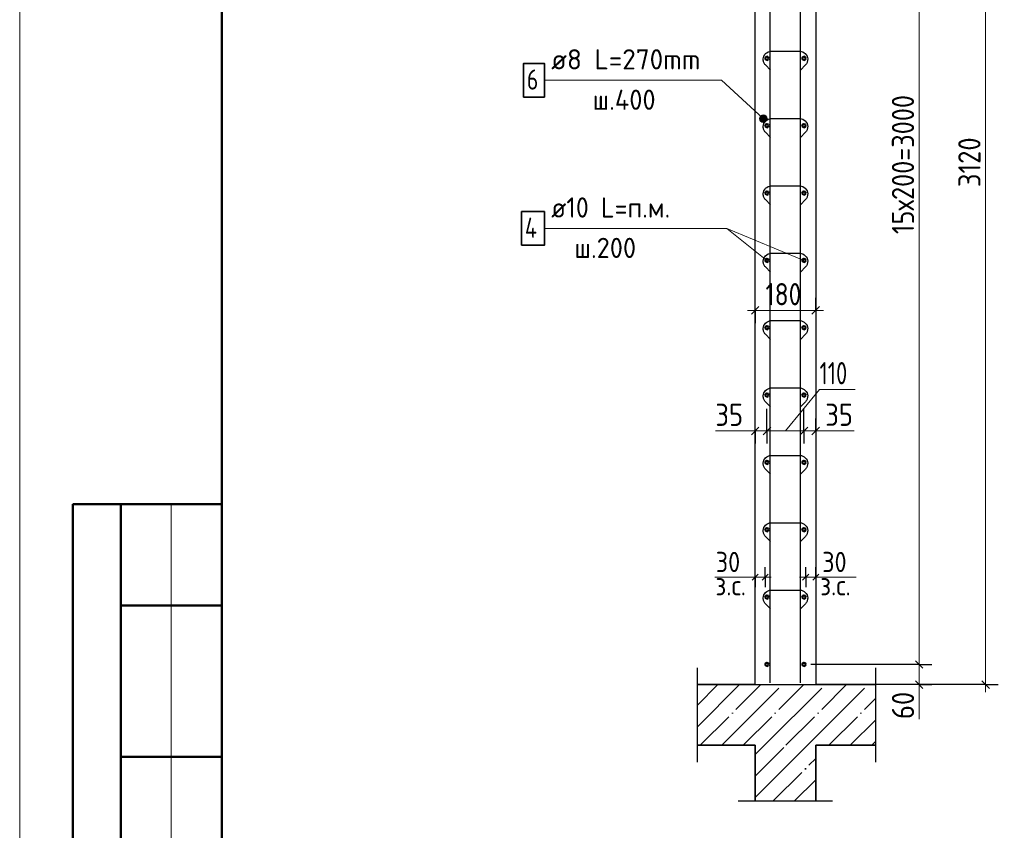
# Model space of a CAD drawing. Header units: millimetres. Extents: x -49773 to 2322955, y -3321 to 58485.
# Tile 301 of 580: x 1198195 to 1207940, y 9158 to 17182. Entities that reach past the tile are written whole.
import ezdxf

# ---------------------------------------------------------------- set-up
doc = ezdxf.new("R2010")
doc.units = ezdxf.units.MM
doc.linetypes.add('______11', pattern=[500, 400, -50, 0, -50])
doc.linetypes.add('______5', pattern=[1100, 800, -100, 100, -100])
for name, color, linetype, lineweight in [('Standard', 7, 'Continuous', 25), ('Арм.стержн. вертикальными 1', 22, 'Continuous', 35), ('Арм.стержн.горизонт. 1', 180, 'Continuous', 35), ('Размерная линия_ общее', 7, 'Continuous', 13), ('Размерная линия_ общее_1', 7, 'Continuous', 13), ('Стена_ общее', 7, 'Continuous', 35)]:
    doc.layers.add(name, color=color, linetype=linetype, lineweight=lineweight)
doc.layers.add('Арм.стержн.Стяжки', color=7, linetype='Continuous', lineweight=35, true_color=0x501e0f)
doc.styles.add('ISOCPEUR', font='txt')

msp = doc.modelspace()

# ---------------------------------------------------------------- hatches: boundary and pattern name
at = {"layer": 'Арм.стержн.Стяжки', "linetype": 'Continuous', "lineweight": 13, "transparency": 33554687}
for points in [[(1205517.9, 16211), (1205543.3, 16238.6), (1205526.7, 16228.4)], [(1205543.3, 16238.6), (1205517.9, 16211), (1205518.7, 16191.9)], [(1205543.3, 16238.6), (1205518.7, 16191.9), (1205562.4, 16239.4)], [(1205562.4, 16239.4), (1205518.7, 16191.9), (1205528.9, 16175.4)], [(1205562.4, 16239.4), (1205528.9, 16175.4), (1205579.7, 16230.5)], [(1205579.7, 16230.5), (1205528.9, 16175.4), (1205546.3, 16166.5)], [(1205579.7, 16230.5), (1205546.3, 16166.5), (1205590, 16214)], [(1205590, 16214), (1205546.3, 16166.5), (1205565.3, 16167.3)], [(1205590, 16214), (1205565.3, 16167.3), (1205590.7, 16194.9)], [(1205590.7, 16194.9), (1205565.3, 16167.3), (1205581.9, 16177.5)]]:
    msp.add_hatch(color=7, dxfattribs=at).paths.add_polyline_path(points)

# ---------------------------------------------------------------- linework, layer by layer
at = {"layer": 'Standard', "color": 7, "linetype": 'Continuous', "lineweight": 13, "transparency": 33554687}
for p, q in [((1205957.7, 14799.6), (1205195, 15116.5)), ((1199694.6, 12384.7), (1199694.6, 5884.7)), ((1205474.3, 11664.1), (1205074.3, 11664.1)), ((1206074.3, 11664.1), (1206474.3, 11664.1)), ((1206074.3, 10599.6), (1206669.2, 10599.6))]:
    msp.add_line(p, q, dxfattribs=at)
at = {"layer": 'Standard', "color": 7, "linetype": 'Continuous', "lineweight": 50, "transparency": 33554687}
for p, q in [((1200194.6, 12384.7), (1198721.4, 12384.7)), ((1198721.4, 12384.7), (1198721.4, 5884.7)), ((1198721.4, 12384.7), (1198721.4, 5884.7)), ((1199194.6, 12384.7), (1199194.6, 5884.7)), ((1200194.6, 11384.7), (1199194.6, 11384.7)), ((1200194.6, 9884.7), (1199194.6, 9884.7))]:
    msp.add_line(p, q, dxfattribs=at)
at = {"layer": 'Standard', "color": 7, "linetype": 'Continuous', "lineweight": 25, "transparency": 33554687}
for p, q in [((1204902.6, 9832.9), (1204902.6, 10766.3)), ((1206669.2, 9832.9), (1206669.2, 10766.3)), ((1205307.7, 9448.9), (1206241, 9448.9))]:
    msp.add_line(p, q, dxfattribs=at)
at = {"layer": 'Standard', "color": 253, "linetype": '______11', "lineweight": 13, "true_color": 0xababab, "transparency": 33554687}
for p, q in [((1204902.6, 10395.6), (1205106.5, 10599.6)), ((1204930.8, 9999.6), (1205530.8, 10599.6)), ((1205355.1, 9999.6), (1205955.1, 10599.6)), ((1205779.3, 9999.6), (1206379.3, 10599.6)), ((1206203.6, 9999.6), (1206669.2, 10465.3)), ((1206627.9, 9999.6), (1206669.2, 10041))]:
    msp.add_line(p, q, dxfattribs=at)
at = {"layer": 'Standard', "color": 253, "linetype": '______5', "lineweight": 13, "true_color": 0xababab, "transparency": 33554687}
for p, q in [((1204902.6, 10183.5), (1205318.7, 10599.6)), ((1205142.9, 9999.6), (1205742.9, 10599.6)), ((1205567.2, 9999.6), (1206167.2, 10599.6)), ((1205991.5, 9999.6), (1206591.5, 10599.6)), ((1206415.7, 9999.6), (1206669.2, 10253.1))]:
    msp.add_line(p, q, dxfattribs=at)
at = {"layer": 'Standard', "color": 7, "linetype": 'Continuous', "lineweight": 35, "transparency": 33554687}
for p, q in [((1205474.3, 10599.6), (1204902.6, 10599.6)), ((1206669.2, 10599.6), (1206074.3, 10599.6)), ((1204902.6, 9999.6), (1205474.3, 9999.6)), ((1205474.3, 9999.6), (1205474.3, 9448.9)), ((1206074.3, 9448.9), (1206074.3, 9999.6)), ((1206669.2, 9999.6), (1206074.3, 9999.6))]:
    msp.add_line(p, q, dxfattribs=at)
at = {"layer": 'Standard', "color": 253, "linetype": '______11', "lineweight": 35, "true_color": 0xababab, "transparency": 33554687}
for p, q in [((1205474.3, 9694.6), (1205779.3, 9999.6)), ((1205652.9, 9448.9), (1206074.3, 9870.3))]:
    msp.add_line(p, q, dxfattribs=at)
at = {"layer": 'Standard', "color": 253, "linetype": '______5', "lineweight": 35, "true_color": 0xababab, "transparency": 33554687}
for p, q in [((1205474.3, 9906.8), (1205567.2, 9999.6)), ((1205474.3, 9482.5), (1205991.5, 9999.6)), ((1205865, 9448.9), (1206074.3, 9658.2))]:
    msp.add_line(p, q, dxfattribs=at)
at = {"layer": 'Standard', "color": 7, "linetype": 'Continuous', "lineweight": 13, "transparency": 33554687}
msp.add_lwpolyline([(1198194.6, -3115.3), (1240194.6, -3115.3), (1240194.6, 56284.7), (1198194.6, 56284.7), (1198194.6, -3115.3)], close=True, dxfattribs=at)
at = {"layer": 'Standard', "color": 7, "linetype": 'Continuous', "lineweight": 50, "transparency": 33554687}
msp.add_lwpolyline([(1200194.6, 55784.7), (1239694.6, 55784.7), (1239694.6, -2615.3), (1200194.6, -2615.3), (1200194.6, 55784.7)], close=True, dxfattribs=at)
at = {"layer": 'Арм.стержн. вертикальными 1', "color": 4, "linetype": 'Continuous', "lineweight": 25, "transparency": 33554687}
for p, q in [((1205624.3, 10616.3), (1205624.3, 24349.6)), ((1205624.3, 10616.3), (1205624.3, 24349.6)), ((1205624.3, 10616.3), (1205624.3, 24349.6)), ((1205624.3, 10616.3), (1205624.3, 24349.6)), ((1205624.3, 10616.3), (1205624.3, 24349.6)), ((1205624.3, 10616.3), (1205624.3, 24349.6)), ((1205924.3, 10616.3), (1205924.3, 24349.6)), ((1205924.3, 10616.3), (1205924.3, 24349.6)), ((1205924.3, 10616.3), (1205924.3, 24349.6)), ((1205924.3, 10616.3), (1205924.3, 24349.6)), ((1205924.3, 10616.3), (1205924.3, 24349.6)), ((1205924.3, 10616.3), (1205924.3, 24349.6))]:
    msp.add_line(p, q, dxfattribs=at)
at = {"layer": 'Арм.стержн.горизонт. 1', "color": 7, "linetype": 'Continuous', "lineweight": 13, "transparency": 33554687}
for p, q in [((1203388.3, 15116.5), (1205195, 15116.5)), ((1205195, 15116.5), (1205591, 14799.6))]:
    msp.add_line(p, q, dxfattribs=at)
at = {"layer": 'Арм.стержн.горизонт. 1', "color": 7, "linetype": 'Continuous', "lineweight": 35, "transparency": 33554687}
msp.add_lwpolyline([(1203161.6, 14949.9), (1203388.3, 14949.9), (1203388.3, 15283.2), (1203161.6, 15283.2), (1203161.6, 14949.9)], dxfattribs=at)
at = {"layer": 'Арм.стержн.горизонт. 1', "color": 4, "linetype": 'Continuous', "lineweight": 50, "transparency": 33554687}
for centre in [(1205591, 16799.6), (1205957.7, 16799.6), (1205591, 16132.9), (1205957.7, 16132.9), (1205591, 15466.3), (1205957.7, 15466.3), (1205591, 14799.6), (1205957.7, 14799.6), (1205591, 14132.9), (1205957.7, 14132.9), (1205591, 13466.3), (1205957.7, 13466.3), (1205591, 12799.6), (1205957.7, 12799.6), (1205591, 12132.9), (1205957.7, 12132.9), (1205591, 11466.3), (1205957.7, 11466.3), (1205591, 10799.6), (1205957.7, 10799.6)]:
    msp.add_circle(centre, 16.7, dxfattribs=at)
at = {"layer": 'Арм.стержн.Стяжки', "color": 7, "linetype": 'Continuous', "lineweight": 13, "transparency": 33554687}
for p, q in [((1203388.3, 16583.2), (1205141.6, 16583.2)), ((1205141.6, 16583.2), (1205554.3, 16203)), ((1205526.7, 16228.4), (1205526.7, 16228.4)), ((1205579.7, 16230.5), (1205579.7, 16230.5)), ((1205528.9, 16175.4), (1205528.9, 16175.4)), ((1205581.9, 16177.5), (1205581.9, 16177.5))]:
    msp.add_line(p, q, dxfattribs=at)
at = {"layer": 'Арм.стержн.Стяжки', "color": 40, "linetype": 'Continuous', "lineweight": 25, "transparency": 33554687}
for points in [[(1205627, 16683.8), (1205576.5, 16734.3), (1205571.7, 16739.8), (1205567.3, 16745.9), (1205563.5, 16752.4), (1205560.4, 16759), (1205557.9, 16765.9), (1205556, 16773.2), (1205554.8, 16780.5), (1205554.3, 16787.9), (1205554.3, 16793.1), (1205556.3, 16807.3), (1205561.1, 16821.8), (1205568.6, 16835.2), (1205577.8, 16846.2), (1205588.7, 16855.3), (1205602.1, 16862.8), (1205616.7, 16867.7), (1205630.8, 16869.6), (1205917.8, 16869.6), (1205932, 16867.7), (1205946.5, 16862.8), (1205959.9, 16855.3), (1205970.9, 16846.2), (1205980.1, 16835.2), (1205987.6, 16821.8), (1205992.4, 16807.3), (1205994.3, 16793.1), (1205994.3, 16787.9), (1205993.8, 16780.5), (1205992.6, 16773.2), (1205990.7, 16765.9), (1205988.2, 16759), (1205985.1, 16752.4), (1205981.3, 16745.9), (1205976.9, 16739.8), (1205972.1, 16734.3), (1205921.7, 16683.8)], [(1205627, 16683.8), (1205576.5, 16734.3), (1205571.7, 16739.8), (1205567.3, 16745.9), (1205563.5, 16752.4), (1205560.4, 16759), (1205557.9, 16765.9), (1205556, 16773.2), (1205554.8, 16780.5), (1205554.3, 16787.9), (1205554.3, 16793.1), (1205556.3, 16807.3), (1205561.1, 16821.8), (1205568.6, 16835.2), (1205577.8, 16846.2), (1205588.7, 16855.3), (1205602.1, 16862.8), (1205616.7, 16867.7), (1205630.8, 16869.6), (1205917.8, 16869.6), (1205932, 16867.7), (1205946.5, 16862.8), (1205959.9, 16855.3), (1205970.9, 16846.2), (1205980.1, 16835.2), (1205987.6, 16821.8), (1205992.4, 16807.3), (1205994.3, 16793.1), (1205994.3, 16787.9), (1205993.8, 16780.5), (1205992.6, 16773.2), (1205990.7, 16765.9), (1205988.2, 16759), (1205985.1, 16752.4), (1205981.3, 16745.9), (1205976.9, 16739.8), (1205972.1, 16734.3), (1205921.7, 16683.8)], [(1205627, 16683.8), (1205576.5, 16734.3), (1205571.7, 16739.8), (1205567.3, 16745.9), (1205563.5, 16752.4), (1205560.4, 16759), (1205557.9, 16765.9), (1205556, 16773.2), (1205554.8, 16780.5), (1205554.3, 16787.9), (1205554.3, 16793.1), (1205556.3, 16807.3), (1205561.1, 16821.8), (1205568.6, 16835.2), (1205577.8, 16846.2), (1205588.7, 16855.3), (1205602.1, 16862.8), (1205616.7, 16867.7), (1205630.8, 16869.6), (1205917.8, 16869.6), (1205932, 16867.7), (1205946.5, 16862.8), (1205959.9, 16855.3), (1205970.9, 16846.2), (1205980.1, 16835.2), (1205987.6, 16821.8), (1205992.4, 16807.3), (1205994.3, 16793.1), (1205994.3, 16787.9), (1205993.8, 16780.5), (1205992.6, 16773.2), (1205990.7, 16765.9), (1205988.2, 16759), (1205985.1, 16752.4), (1205981.3, 16745.9), (1205976.9, 16739.8), (1205972.1, 16734.3), (1205921.7, 16683.8)], [(1205627, 16017.2), (1205576.5, 16067.6), (1205571.7, 16073.2), (1205567.3, 16079.2), (1205563.5, 16085.7), (1205560.4, 16092.3), (1205557.9, 16099.2), (1205556, 16106.5), (1205554.8, 16113.9), (1205554.3, 16121.2), (1205554.3, 16126.4), (1205556.3, 16140.6), (1205561.1, 16155.2), (1205568.6, 16168.6), (1205577.8, 16179.5), (1205588.7, 16188.7), (1205602.1, 16196.2), (1205616.7, 16201), (1205630.8, 16203), (1205917.8, 16203), (1205932, 16201), (1205946.5, 16196.2), (1205959.9, 16188.7), (1205970.9, 16179.5), (1205980.1, 16168.6), (1205987.6, 16155.2), (1205992.4, 16140.6), (1205994.3, 16126.4), (1205994.3, 16121.2), (1205993.8, 16113.9), (1205992.6, 16106.5), (1205990.7, 16099.2), (1205988.2, 16092.3), (1205985.1, 16085.7), (1205981.3, 16079.2), (1205976.9, 16073.2), (1205972.1, 16067.6), (1205921.7, 16017.2)], [(1205627, 16017.2), (1205576.5, 16067.6), (1205571.7, 16073.2), (1205567.3, 16079.2), (1205563.5, 16085.7), (1205560.4, 16092.3), (1205557.9, 16099.2), (1205556, 16106.5), (1205554.8, 16113.9), (1205554.3, 16121.2), (1205554.3, 16126.4), (1205556.3, 16140.6), (1205561.1, 16155.2), (1205568.6, 16168.6), (1205577.8, 16179.5), (1205588.7, 16188.7), (1205602.1, 16196.2), (1205616.7, 16201), (1205630.8, 16203), (1205917.8, 16203), (1205932, 16201), (1205946.5, 16196.2), (1205959.9, 16188.7), (1205970.9, 16179.5), (1205980.1, 16168.6), (1205987.6, 16155.2), (1205992.4, 16140.6), (1205994.3, 16126.4), (1205994.3, 16121.2), (1205993.8, 16113.9), (1205992.6, 16106.5), (1205990.7, 16099.2), (1205988.2, 16092.3), (1205985.1, 16085.7), (1205981.3, 16079.2), (1205976.9, 16073.2), (1205972.1, 16067.6), (1205921.7, 16017.2)], [(1205627, 15350.5), (1205576.5, 15400.9), (1205571.7, 15406.5), (1205567.3, 15412.6), (1205563.5, 15419), (1205560.4, 15425.7), (1205557.9, 15432.6), (1205556, 15439.8), (1205554.8, 15447.2), (1205554.3, 15454.5), (1205554.3, 15459.8), (1205556.3, 15473.9), (1205561.1, 15488.5), (1205568.6, 15501.9), (1205577.8, 15512.8), (1205588.7, 15522), (1205602.1, 15529.5), (1205616.7, 15534.3), (1205630.8, 15536.3), (1205917.8, 15536.3), (1205932, 15534.3), (1205946.5, 15529.5), (1205959.9, 15522), (1205970.9, 15512.8), (1205980.1, 15501.9), (1205987.6, 15488.5), (1205992.4, 15473.9), (1205994.3, 15459.8), (1205994.3, 15454.5), (1205993.8, 15447.2), (1205992.6, 15439.8), (1205990.7, 15432.6), (1205988.2, 15425.7), (1205985.1, 15419), (1205981.3, 15412.6), (1205976.9, 15406.5), (1205972.1, 15400.9), (1205921.7, 15350.5)], [(1205627, 15350.5), (1205576.5, 15400.9), (1205571.7, 15406.5), (1205567.3, 15412.6), (1205563.5, 15419), (1205560.4, 15425.7), (1205557.9, 15432.6), (1205556, 15439.8), (1205554.8, 15447.2), (1205554.3, 15454.5), (1205554.3, 15459.8), (1205556.3, 15473.9), (1205561.1, 15488.5), (1205568.6, 15501.9), (1205577.8, 15512.8), (1205588.7, 15522), (1205602.1, 15529.5), (1205616.7, 15534.3), (1205630.8, 15536.3), (1205917.8, 15536.3), (1205932, 15534.3), (1205946.5, 15529.5), (1205959.9, 15522), (1205970.9, 15512.8), (1205980.1, 15501.9), (1205987.6, 15488.5), (1205992.4, 15473.9), (1205994.3, 15459.8), (1205994.3, 15454.5), (1205993.8, 15447.2), (1205992.6, 15439.8), (1205990.7, 15432.6), (1205988.2, 15425.7), (1205985.1, 15419), (1205981.3, 15412.6), (1205976.9, 15406.5), (1205972.1, 15400.9), (1205921.7, 15350.5)], [(1205627, 15350.5), (1205576.5, 15400.9), (1205571.7, 15406.5), (1205567.3, 15412.6), (1205563.5, 15419), (1205560.4, 15425.7), (1205557.9, 15432.6), (1205556, 15439.8), (1205554.8, 15447.2), (1205554.3, 15454.5), (1205554.3, 15459.8), (1205556.3, 15473.9), (1205561.1, 15488.5), (1205568.6, 15501.9), (1205577.8, 15512.8), (1205588.7, 15522), (1205602.1, 15529.5), (1205616.7, 15534.3), (1205630.8, 15536.3), (1205917.8, 15536.3), (1205932, 15534.3), (1205946.5, 15529.5), (1205959.9, 15522), (1205970.9, 15512.8), (1205980.1, 15501.9), (1205987.6, 15488.5), (1205992.4, 15473.9), (1205994.3, 15459.8), (1205994.3, 15454.5), (1205993.8, 15447.2), (1205992.6, 15439.8), (1205990.7, 15432.6), (1205988.2, 15425.7), (1205985.1, 15419), (1205981.3, 15412.6), (1205976.9, 15406.5), (1205972.1, 15400.9), (1205921.7, 15350.5)], [(1205627, 14683.8), (1205576.5, 14734.3), (1205571.7, 14739.8), (1205567.3, 14745.9), (1205563.5, 14752.4), (1205560.4, 14759), (1205557.9, 14765.9), (1205556, 14773.2), (1205554.8, 14780.5), (1205554.3, 14787.9), (1205554.3, 14793.1), (1205556.3, 14807.3), (1205561.1, 14821.8), (1205568.6, 14835.2), (1205577.8, 14846.2), (1205588.7, 14855.3), (1205602.1, 14862.8), (1205616.7, 14867.7), (1205630.8, 14869.6), (1205917.8, 14869.6), (1205932, 14867.7), (1205946.5, 14862.8), (1205959.9, 14855.3), (1205970.9, 14846.2), (1205980.1, 14835.2), (1205987.6, 14821.8), (1205992.4, 14807.3), (1205994.3, 14793.1), (1205994.3, 14787.9), (1205993.8, 14780.5), (1205992.6, 14773.2), (1205990.7, 14765.9), (1205988.2, 14759), (1205985.1, 14752.4), (1205981.3, 14745.9), (1205976.9, 14739.8), (1205972.1, 14734.3), (1205921.7, 14683.8)], [(1205627, 14683.8), (1205576.5, 14734.3), (1205571.7, 14739.8), (1205567.3, 14745.9), (1205563.5, 14752.4), (1205560.4, 14759), (1205557.9, 14765.9), (1205556, 14773.2), (1205554.8, 14780.5), (1205554.3, 14787.9), (1205554.3, 14793.1), (1205556.3, 14807.3), (1205561.1, 14821.8), (1205568.6, 14835.2), (1205577.8, 14846.2), (1205588.7, 14855.3), (1205602.1, 14862.8), (1205616.7, 14867.7), (1205630.8, 14869.6), (1205917.8, 14869.6), (1205932, 14867.7), (1205946.5, 14862.8), (1205959.9, 14855.3), (1205970.9, 14846.2), (1205980.1, 14835.2), (1205987.6, 14821.8), (1205992.4, 14807.3), (1205994.3, 14793.1), (1205994.3, 14787.9), (1205993.8, 14780.5), (1205992.6, 14773.2), (1205990.7, 14765.9), (1205988.2, 14759), (1205985.1, 14752.4), (1205981.3, 14745.9), (1205976.9, 14739.8), (1205972.1, 14734.3), (1205921.7, 14683.8)], [(1205627, 14017.2), (1205576.5, 14067.6), (1205571.7, 14073.2), (1205567.3, 14079.2), (1205563.5, 14085.7), (1205560.4, 14092.3), (1205557.9, 14099.2), (1205556, 14106.5), (1205554.8, 14113.9), (1205554.3, 14121.2), (1205554.3, 14126.4), (1205556.3, 14140.6), (1205561.1, 14155.2), (1205568.6, 14168.6), (1205577.8, 14179.5), (1205588.7, 14188.7), (1205602.1, 14196.2), (1205616.7, 14201), (1205630.8, 14203), (1205917.8, 14203), (1205932, 14201), (1205946.5, 14196.2), (1205959.9, 14188.7), (1205970.9, 14179.5), (1205980.1, 14168.6), (1205987.6, 14155.2), (1205992.4, 14140.6), (1205994.3, 14126.4), (1205994.3, 14121.2), (1205993.8, 14113.9), (1205992.6, 14106.5), (1205990.7, 14099.2), (1205988.2, 14092.3), (1205985.1, 14085.7), (1205981.3, 14079.2), (1205976.9, 14073.2), (1205972.1, 14067.6), (1205921.7, 14017.2)], [(1205627, 14017.2), (1205576.5, 14067.6), (1205571.7, 14073.2), (1205567.3, 14079.2), (1205563.5, 14085.7), (1205560.4, 14092.3), (1205557.9, 14099.2), (1205556, 14106.5), (1205554.8, 14113.9), (1205554.3, 14121.2), (1205554.3, 14126.4), (1205556.3, 14140.6), (1205561.1, 14155.2), (1205568.6, 14168.6), (1205577.8, 14179.5), (1205588.7, 14188.7), (1205602.1, 14196.2), (1205616.7, 14201), (1205630.8, 14203), (1205917.8, 14203), (1205932, 14201), (1205946.5, 14196.2), (1205959.9, 14188.7), (1205970.9, 14179.5), (1205980.1, 14168.6), (1205987.6, 14155.2), (1205992.4, 14140.6), (1205994.3, 14126.4), (1205994.3, 14121.2), (1205993.8, 14113.9), (1205992.6, 14106.5), (1205990.7, 14099.2), (1205988.2, 14092.3), (1205985.1, 14085.7), (1205981.3, 14079.2), (1205976.9, 14073.2), (1205972.1, 14067.6), (1205921.7, 14017.2)], [(1205627, 14017.2), (1205576.5, 14067.6), (1205571.7, 14073.2), (1205567.3, 14079.2), (1205563.5, 14085.7), (1205560.4, 14092.3), (1205557.9, 14099.2), (1205556, 14106.5), (1205554.8, 14113.9), (1205554.3, 14121.2), (1205554.3, 14126.4), (1205556.3, 14140.6), (1205561.1, 14155.2), (1205568.6, 14168.6), (1205577.8, 14179.5), (1205588.7, 14188.7), (1205602.1, 14196.2), (1205616.7, 14201), (1205630.8, 14203), (1205917.8, 14203), (1205932, 14201), (1205946.5, 14196.2), (1205959.9, 14188.7), (1205970.9, 14179.5), (1205980.1, 14168.6), (1205987.6, 14155.2), (1205992.4, 14140.6), (1205994.3, 14126.4), (1205994.3, 14121.2), (1205993.8, 14113.9), (1205992.6, 14106.5), (1205990.7, 14099.2), (1205988.2, 14092.3), (1205985.1, 14085.7), (1205981.3, 14079.2), (1205976.9, 14073.2), (1205972.1, 14067.6), (1205921.7, 14017.2)], [(1205627, 13350.5), (1205576.5, 13400.9), (1205571.7, 13406.5), (1205567.3, 13412.6), (1205563.5, 13419), (1205560.4, 13425.7), (1205557.9, 13432.6), (1205556, 13439.8), (1205554.8, 13447.2), (1205554.3, 13454.5), (1205554.3, 13459.8), (1205556.3, 13473.9), (1205561.1, 13488.5), (1205568.6, 13501.9), (1205577.8, 13512.8), (1205588.7, 13522), (1205602.1, 13529.5), (1205616.7, 13534.3), (1205630.8, 13536.3), (1205917.8, 13536.3), (1205932, 13534.3), (1205946.5, 13529.5), (1205959.9, 13522), (1205970.9, 13512.8), (1205980.1, 13501.9), (1205987.6, 13488.5), (1205992.4, 13473.9), (1205994.3, 13459.8), (1205994.3, 13454.5), (1205993.8, 13447.2), (1205992.6, 13439.8), (1205990.7, 13432.6), (1205988.2, 13425.7), (1205985.1, 13419), (1205981.3, 13412.6), (1205976.9, 13406.5), (1205972.1, 13400.9), (1205921.7, 13350.5)], [(1205627, 13350.5), (1205576.5, 13400.9), (1205571.7, 13406.5), (1205567.3, 13412.6), (1205563.5, 13419), (1205560.4, 13425.7), (1205557.9, 13432.6), (1205556, 13439.8), (1205554.8, 13447.2), (1205554.3, 13454.5), (1205554.3, 13459.8), (1205556.3, 13473.9), (1205561.1, 13488.5), (1205568.6, 13501.9), (1205577.8, 13512.8), (1205588.7, 13522), (1205602.1, 13529.5), (1205616.7, 13534.3), (1205630.8, 13536.3), (1205917.8, 13536.3), (1205932, 13534.3), (1205946.5, 13529.5), (1205959.9, 13522), (1205970.9, 13512.8), (1205980.1, 13501.9), (1205987.6, 13488.5), (1205992.4, 13473.9), (1205994.3, 13459.8), (1205994.3, 13454.5), (1205993.8, 13447.2), (1205992.6, 13439.8), (1205990.7, 13432.6), (1205988.2, 13425.7), (1205985.1, 13419), (1205981.3, 13412.6), (1205976.9, 13406.5), (1205972.1, 13400.9), (1205921.7, 13350.5)], [(1205627, 12683.8), (1205576.5, 12734.3), (1205571.7, 12739.8), (1205567.3, 12745.9), (1205563.5, 12752.4), (1205560.4, 12759), (1205557.9, 12765.9), (1205556, 12773.2), (1205554.8, 12780.5), (1205554.3, 12787.9), (1205554.3, 12793.1), (1205556.3, 12807.3), (1205561.1, 12821.8), (1205568.6, 12835.2), (1205577.8, 12846.2), (1205588.7, 12855.3), (1205602.1, 12862.8), (1205616.7, 12867.7), (1205630.8, 12869.6), (1205917.8, 12869.6), (1205932, 12867.7), (1205946.5, 12862.8), (1205959.9, 12855.3), (1205970.9, 12846.2), (1205980.1, 12835.2), (1205987.6, 12821.8), (1205992.4, 12807.3), (1205994.3, 12793.1), (1205994.3, 12787.9), (1205993.8, 12780.5), (1205992.6, 12773.2), (1205990.7, 12765.9), (1205988.2, 12759), (1205985.1, 12752.4), (1205981.3, 12745.9), (1205976.9, 12739.8), (1205972.1, 12734.3), (1205921.7, 12683.8)], [(1205627, 12683.8), (1205576.5, 12734.3), (1205571.7, 12739.8), (1205567.3, 12745.9), (1205563.5, 12752.4), (1205560.4, 12759), (1205557.9, 12765.9), (1205556, 12773.2), (1205554.8, 12780.5), (1205554.3, 12787.9), (1205554.3, 12793.1), (1205556.3, 12807.3), (1205561.1, 12821.8), (1205568.6, 12835.2), (1205577.8, 12846.2), (1205588.7, 12855.3), (1205602.1, 12862.8), (1205616.7, 12867.7), (1205630.8, 12869.6), (1205917.8, 12869.6), (1205932, 12867.7), (1205946.5, 12862.8), (1205959.9, 12855.3), (1205970.9, 12846.2), (1205980.1, 12835.2), (1205987.6, 12821.8), (1205992.4, 12807.3), (1205994.3, 12793.1), (1205994.3, 12787.9), (1205993.8, 12780.5), (1205992.6, 12773.2), (1205990.7, 12765.9), (1205988.2, 12759), (1205985.1, 12752.4), (1205981.3, 12745.9), (1205976.9, 12739.8), (1205972.1, 12734.3), (1205921.7, 12683.8)], [(1205627, 12683.8), (1205576.5, 12734.3), (1205571.7, 12739.8), (1205567.3, 12745.9), (1205563.5, 12752.4), (1205560.4, 12759), (1205557.9, 12765.9), (1205556, 12773.2), (1205554.8, 12780.5), (1205554.3, 12787.9), (1205554.3, 12793.1), (1205556.3, 12807.3), (1205561.1, 12821.8), (1205568.6, 12835.2), (1205577.8, 12846.2), (1205588.7, 12855.3), (1205602.1, 12862.8), (1205616.7, 12867.7), (1205630.8, 12869.6), (1205917.8, 12869.6), (1205932, 12867.7), (1205946.5, 12862.8), (1205959.9, 12855.3), (1205970.9, 12846.2), (1205980.1, 12835.2), (1205987.6, 12821.8), (1205992.4, 12807.3), (1205994.3, 12793.1), (1205994.3, 12787.9), (1205993.8, 12780.5), (1205992.6, 12773.2), (1205990.7, 12765.9), (1205988.2, 12759), (1205985.1, 12752.4), (1205981.3, 12745.9), (1205976.9, 12739.8), (1205972.1, 12734.3), (1205921.7, 12683.8)], [(1205627, 12017.2), (1205576.5, 12067.6), (1205571.7, 12073.2), (1205567.3, 12079.2), (1205563.5, 12085.7), (1205560.4, 12092.3), (1205557.9, 12099.2), (1205556, 12106.5), (1205554.8, 12113.9), (1205554.3, 12121.2), (1205554.3, 12126.4), (1205556.3, 12140.6), (1205561.1, 12155.2), (1205568.6, 12168.6), (1205577.8, 12179.5), (1205588.7, 12188.7), (1205602.1, 12196.2), (1205616.7, 12201), (1205630.8, 12203), (1205917.8, 12203), (1205932, 12201), (1205946.5, 12196.2), (1205959.9, 12188.7), (1205970.9, 12179.5), (1205980.1, 12168.6), (1205987.6, 12155.2), (1205992.4, 12140.6), (1205994.3, 12126.4), (1205994.3, 12121.2), (1205993.8, 12113.9), (1205992.6, 12106.5), (1205990.7, 12099.2), (1205988.2, 12092.3), (1205985.1, 12085.7), (1205981.3, 12079.2), (1205976.9, 12073.2), (1205972.1, 12067.6), (1205921.7, 12017.2)], [(1205627, 12017.2), (1205576.5, 12067.6), (1205571.7, 12073.2), (1205567.3, 12079.2), (1205563.5, 12085.7), (1205560.4, 12092.3), (1205557.9, 12099.2), (1205556, 12106.5), (1205554.8, 12113.9), (1205554.3, 12121.2), (1205554.3, 12126.4), (1205556.3, 12140.6), (1205561.1, 12155.2), (1205568.6, 12168.6), (1205577.8, 12179.5), (1205588.7, 12188.7), (1205602.1, 12196.2), (1205616.7, 12201), (1205630.8, 12203), (1205917.8, 12203), (1205932, 12201), (1205946.5, 12196.2), (1205959.9, 12188.7), (1205970.9, 12179.5), (1205980.1, 12168.6), (1205987.6, 12155.2), (1205992.4, 12140.6), (1205994.3, 12126.4), (1205994.3, 12121.2), (1205993.8, 12113.9), (1205992.6, 12106.5), (1205990.7, 12099.2), (1205988.2, 12092.3), (1205985.1, 12085.7), (1205981.3, 12079.2), (1205976.9, 12073.2), (1205972.1, 12067.6), (1205921.7, 12017.2)], [(1205627, 11350.5), (1205576.5, 11400.9), (1205571.7, 11406.5), (1205567.3, 11412.6), (1205563.5, 11419), (1205560.4, 11425.7), (1205557.9, 11432.6), (1205556, 11439.8), (1205554.8, 11447.2), (1205554.3, 11454.5), (1205554.3, 11459.8), (1205556.3, 11473.9), (1205561.1, 11488.5), (1205568.6, 11501.9), (1205577.8, 11512.8), (1205588.7, 11522), (1205602.1, 11529.5), (1205616.7, 11534.3), (1205630.8, 11536.3), (1205917.8, 11536.3), (1205932, 11534.3), (1205946.5, 11529.5), (1205959.9, 11522), (1205970.9, 11512.8), (1205980.1, 11501.9), (1205987.6, 11488.5), (1205992.4, 11473.9), (1205994.3, 11459.8), (1205994.3, 11454.5), (1205993.8, 11447.2), (1205992.6, 11439.8), (1205990.7, 11432.6), (1205988.2, 11425.7), (1205985.1, 11419), (1205981.3, 11412.6), (1205976.9, 11406.5), (1205972.1, 11400.9), (1205921.7, 11350.5)], [(1205627, 11350.5), (1205576.5, 11400.9), (1205571.7, 11406.5), (1205567.3, 11412.6), (1205563.5, 11419), (1205560.4, 11425.7), (1205557.9, 11432.6), (1205556, 11439.8), (1205554.8, 11447.2), (1205554.3, 11454.5), (1205554.3, 11459.8), (1205556.3, 11473.9), (1205561.1, 11488.5), (1205568.6, 11501.9), (1205577.8, 11512.8), (1205588.7, 11522), (1205602.1, 11529.5), (1205616.7, 11534.3), (1205630.8, 11536.3), (1205917.8, 11536.3), (1205932, 11534.3), (1205946.5, 11529.5), (1205959.9, 11522), (1205970.9, 11512.8), (1205980.1, 11501.9), (1205987.6, 11488.5), (1205992.4, 11473.9), (1205994.3, 11459.8), (1205994.3, 11454.5), (1205993.8, 11447.2), (1205992.6, 11439.8), (1205990.7, 11432.6), (1205988.2, 11425.7), (1205985.1, 11419), (1205981.3, 11412.6), (1205976.9, 11406.5), (1205972.1, 11400.9), (1205921.7, 11350.5)], [(1205627, 11350.5), (1205576.5, 11400.9), (1205571.7, 11406.5), (1205567.3, 11412.6), (1205563.5, 11419), (1205560.4, 11425.7), (1205557.9, 11432.6), (1205556, 11439.8), (1205554.8, 11447.2), (1205554.3, 11454.5), (1205554.3, 11459.8), (1205556.3, 11473.9), (1205561.1, 11488.5), (1205568.6, 11501.9), (1205577.8, 11512.8), (1205588.7, 11522), (1205602.1, 11529.5), (1205616.7, 11534.3), (1205630.8, 11536.3), (1205917.8, 11536.3), (1205932, 11534.3), (1205946.5, 11529.5), (1205959.9, 11522), (1205970.9, 11512.8), (1205980.1, 11501.9), (1205987.6, 11488.5), (1205992.4, 11473.9), (1205994.3, 11459.8), (1205994.3, 11454.5), (1205993.8, 11447.2), (1205992.6, 11439.8), (1205990.7, 11432.6), (1205988.2, 11425.7), (1205985.1, 11419), (1205981.3, 11412.6), (1205976.9, 11406.5), (1205972.1, 11400.9), (1205921.7, 11350.5)]]:
    msp.add_lwpolyline(points, dxfattribs=at)
at = {"layer": 'Арм.стержн.Стяжки', "color": 7, "linetype": 'Continuous', "lineweight": 35, "transparency": 33554687}
msp.add_lwpolyline([(1203181.6, 16416.5), (1203388.3, 16416.5), (1203388.3, 16749.9), (1203181.6, 16749.9), (1203181.6, 16416.5)], dxfattribs=at)
at = {"layer": 'Арм.стержн.Стяжки', "color": 7, "linetype": 'Continuous', "lineweight": 13, "transparency": 33554687}
msp.add_circle((1205554.3, 16203), 37.5, dxfattribs=at)
at = {"layer": 'Размерная линия_ общее', "color": 253, "linetype": 'Continuous', "lineweight": -3, "true_color": 0xa0a0a0, "transparency": 33554687}
for p, q in [((1205474.3, 14304.7), (1205474.3, 14429.7)), ((1206074.3, 14304.7), (1206074.3, 14429.7)), ((1205474.3, 14304.7), (1205474.3, 14179.7)), ((1205474.3, 14304.7), (1205474.3, 14304.7)), ((1206074.3, 14304.7), (1206074.3, 14179.7)), ((1206074.3, 14304.7), (1206074.3, 14304.7)), ((1205474.3, 13110.8), (1205474.3, 13235.8)), ((1205591, 13110.8), (1205591, 13235.8)), ((1205957.7, 13110.8), (1205957.7, 13235.8)), ((1206074.3, 13110.8), (1206074.3, 13235.8)), ((1205474.3, 13110.8), (1205474.3, 12985.8)), ((1205474.3, 13110.8), (1205474.3, 13041.1)), ((1205591, 13110.8), (1205591, 12985.8)), ((1205957.7, 13110.8), (1205957.7, 12985.8)), ((1206074.3, 13110.8), (1206074.3, 12985.8)), ((1206074.3, 13110.8), (1206074.3, 13052.5)), ((1207097.4, 10799.6), (1206972.4, 10799.6)), ((1207097.4, 10799.6), (1207222.4, 10799.6)), ((1207754.9, 10599.6), (1206557.2, 10599.6)), ((1207097.4, 10599.6), (1206972.4, 10599.6)), ((1207097.4, 10599.6), (1207222.4, 10599.6)), ((1207754.9, 10599.6), (1207629.9, 10599.6)), ((1207754.9, 10599.6), (1207879.9, 10599.6))]:
    msp.add_line(p, q, dxfattribs=at)
at = {"layer": 'Размерная линия_ общее', "color": 7, "linetype": 'Continuous', "lineweight": 25, "transparency": 33554687}
for p, q in [((1205436.8, 14267.2), (1205511.8, 14342.2)), ((1206036.8, 14267.2), (1206111.8, 14342.2)), ((1205436.8, 13073.3), (1205511.8, 13148.3)), ((1205553.5, 13073.3), (1205628.5, 13148.3)), ((1205920.2, 13073.3), (1205995.2, 13148.3)), ((1206036.8, 13073.3), (1206111.8, 13148.3)), ((1207134.9, 10762.1), (1207059.9, 10837.1)), ((1207134.9, 10562.1), (1207059.9, 10637.1)), ((1207792.4, 10562.1), (1207717.4, 10637.1))]:
    msp.add_line(p, q, dxfattribs=at)
at = {"layer": 'Размерная линия_ общее', "color": 7, "linetype": 'Continuous', "lineweight": 13, "transparency": 33554687}
for p, q in [((1205474.3, 14304.7), (1205399.3, 14304.7)), ((1205474.3, 14304.7), (1206074.3, 14304.7)), ((1206074.3, 14304.7), (1206149.3, 14304.7)), ((1205774.3, 13110.8), (1206111.5, 13522.9)), ((1206111.5, 13522.9), (1206463.5, 13522.9)), ((1205366.6, 13110.8), (1205080.6, 13110.8)), ((1205532.7, 13110.8), (1205366.6, 13110.8)), ((1205474.3, 13110.8), (1205399.3, 13110.8)), ((1205474.3, 13110.8), (1205591, 13110.8)), ((1205591, 13110.8), (1205957.7, 13110.8)), ((1205957.7, 13110.8), (1206074.3, 13110.8)), ((1206016, 13110.8), (1206168.1, 13111.2)), ((1206074.3, 13110.8), (1206149.3, 13110.8)), ((1206168.1, 13111.2), (1206454.1, 13111.2)), ((1207097.4, 10599.6), (1207097.4, 10799.6)), ((1207097.4, 10699.6), (1207097.7, 10545.3)), ((1207097.4, 10599.6), (1207097.4, 10524.6)), ((1207097.7, 10545.3), (1207097.7, 10259.3)), ((1207754.9, 10599.6), (1207754.9, 10524.6))]:
    msp.add_line(p, q, dxfattribs=at)
for points in [[(1207754.9, 10599.6), (1207754.9, 15538.2), (1207754.9, 15538.2), (1207754.9, 20999.6)], [(1207097.4, 10799.6), (1207097.4, 11096.9), (1207097.4, 11096.9), (1207097.4, 20799.6)]]:
    msp.add_lwpolyline(points, dxfattribs=at)
at = {"layer": 'Размерная линия_ общее', "color": 253, "linetype": 'Continuous', "lineweight": -3, "true_color": 0xa0a0a0, "transparency": 33554687}
for points in [[(1205591, 13110.8), (1205591, 13128), (1205591, 13128), (1205591, 13331)], [(1205957.7, 13110.8), (1205957.7, 13128.1), (1205957.7, 13128.1), (1205957.7, 13331)], [(1207097.4, 10799.6), (1207080.7, 10799.6), (1207080.7, 10799.6), (1207080.7, 10799.6), (1207080.7, 10799.6), (1207080.7, 10799.6), (1207080.7, 10799.6), (1206024.3, 10799.6)], [(1207097.4, 10599.6), (1207096, 10599.6), (1207096, 10599.6), (1207080.7, 10599.6), (1207080.7, 10599.6), (1207080.7, 10599.6), (1207080.7, 10599.6), (1207080.7, 10599.6), (1207080.7, 10599.6), (1206217, 10599.6)]]:
    msp.add_lwpolyline(points, dxfattribs=at)
at = {"layer": 'Размерная линия_ общее_1', "color": 253, "linetype": 'Continuous', "lineweight": -3, "true_color": 0xa0a0a0, "transparency": 33554687}
for p, q in [((1205474.3, 11664.1), (1205474.3, 11764.1)), ((1205574.3, 11664.1), (1205574.3, 11764.1)), ((1205974.3, 11664.1), (1205974.3, 11764.1)), ((1206074.3, 11664.1), (1206074.3, 11764.1)), ((1205474.3, 11664.1), (1205474.3, 11564.1)), ((1205574.3, 11664.1), (1205574.3, 11564.1)), ((1205974.3, 11664.1), (1205974.3, 11564.1)), ((1206074.3, 11664.1), (1206074.3, 11564.1))]:
    msp.add_line(p, q, dxfattribs=at)
at = {"layer": 'Размерная линия_ общее_1', "color": 7, "linetype": 'Continuous', "lineweight": 13, "transparency": 33554687}
for p, q in [((1205474.3, 11664.1), (1205414.3, 11664.1)), ((1205574.3, 11664.1), (1205474.3, 11664.1)), ((1205574.3, 11664.1), (1205634.3, 11664.1)), ((1205974.3, 11664.1), (1205914.3, 11664.1)), ((1206074.3, 11664.1), (1206134.3, 11664.1))]:
    msp.add_line(p, q, dxfattribs=at)
at = {"layer": 'Размерная линия_ общее_1', "color": 7, "linetype": 'Continuous', "lineweight": 25, "transparency": 33554687}
for p, q in [((1205504.3, 11694.1), (1205444.3, 11634.1)), ((1205604.3, 11694.1), (1205544.3, 11634.1)), ((1205944.3, 11634.1), (1206004.3, 11694.1)), ((1206044.3, 11634.1), (1206104.3, 11694.1))]:
    msp.add_line(p, q, dxfattribs=at)
at = {"layer": 'Размерная линия_ общее_1', "color": 7, "linetype": 'Continuous', "lineweight": 13, "transparency": 33554687}
msp.add_lwpolyline([(1205974.3, 11664.1), (1206034.2, 11664.1), (1206034.2, 11664.1), (1206074.3, 11664.1)], dxfattribs=at)
at = {"layer": 'Стена_ общее', "color": 7, "linetype": 'Continuous', "lineweight": 25, "transparency": 33554687}
for p, q in [((1205474.3, 10599.6), (1205474.3, 20999.6)), ((1206074.3, 20999.6), (1206074.3, 10599.6)), ((1205474.3, 10599.6), (1206074.3, 10599.6))]:
    msp.add_line(p, q, dxfattribs=at)

# ---------------------------------------------------------------- texts
at = {"layer": 'Арм.стержн.горизонт. 1', "color": 7, "linetype": 'Continuous', "lineweight": 25, "transparency": 33554687, "char_height": 200, "attachment_point": 7, "style": 'ISOCPEUR'}
for s, insert, width in [('\\W0.94;ø10 L=п.м.', (1203455, 15223.2), 1333.22), ('\\W0.80;4', (1203195, 15023.2), 239.886), ('\\W0.95;ш.200 ', (1203685, 14823.2), 874.669)]:
    msp.add_mtext(s, dxfattribs=dict(at, insert=insert, width=width))
at = {"layer": 'Арм.стержн.Стяжки', "color": 7, "linetype": 'Continuous', "lineweight": 25, "transparency": 33554687, "char_height": 200, "attachment_point": 7, "style": 'ISOCPEUR'}
for s, insert, width in [('\\W0.98;ø8 L=270mm ', (1203455, 16689.9), 1716.841), ('\\W0.78;6', (1203215, 16489.9), 217.601), ('\\W0.95;ш.400 ', (1203865, 16289.9), 894.835)]:
    msp.add_mtext(s, dxfattribs=dict(at, insert=insert, width=width))
at = {"layer": 'Размерная линия_ общее', "color": 7, "linetype": 'Continuous', "lineweight": 25, "transparency": 33554687, "char_height": 220, "attachment_point": 7, "rotation": 90, "style": 'ISOCPEUR'}
for s, insert, width in [('\\W0.86;15х200=3000', (1207047.4, 15059.6), 1593.749), ('\\W0.87;3120', (1207704.9, 15524.6), 666.903), ('\\W0.87;60', (1207047.7, 10259.3), 403.924)]:
    msp.add_mtext(s, dxfattribs=dict(at, insert=insert, width=width))
at = {"layer": 'Размерная линия_ общее', "color": 7, "linetype": 'Continuous', "lineweight": 25, "transparency": 33554687, "char_height": 220, "attachment_point": 7, "style": 'ISOCPEUR'}
for s, insert, width in [('\\W0.83;180', (1205576.3, 14354.7), 508.571), ('\\W0.74;110', (1206111.5, 13572.9), 455.147), ('\\W0.87;35', (1205080.6, 13160.8), 403.932), ('\\W0.87;35', (1206168.1, 13161.2), 403.932)]:
    msp.add_mtext(s, dxfattribs=dict(at, insert=insert, width=width))
at = {"layer": 'Размерная линия_ общее_1', "color": 7, "linetype": 'Continuous', "lineweight": 18, "transparency": 33554687, "char_height": 200, "attachment_point": 7, "style": 'ISOCPEUR'}
for s, insert, width in [('\\W0.87;30', (1205084.3, 11714.1), 367.21), ('\\W0.87;30', (1206137.7, 11714.1), 367.202), ('\\W0.90;з.с.', (1205080.9, 11483.5), 459.957), ('\\W0.90;з.с.', (1206117.7, 11483.5), 459.942)]:
    msp.add_mtext(s, dxfattribs=dict(at, insert=insert, width=width))

doc.saveas('drawing.dxf')
